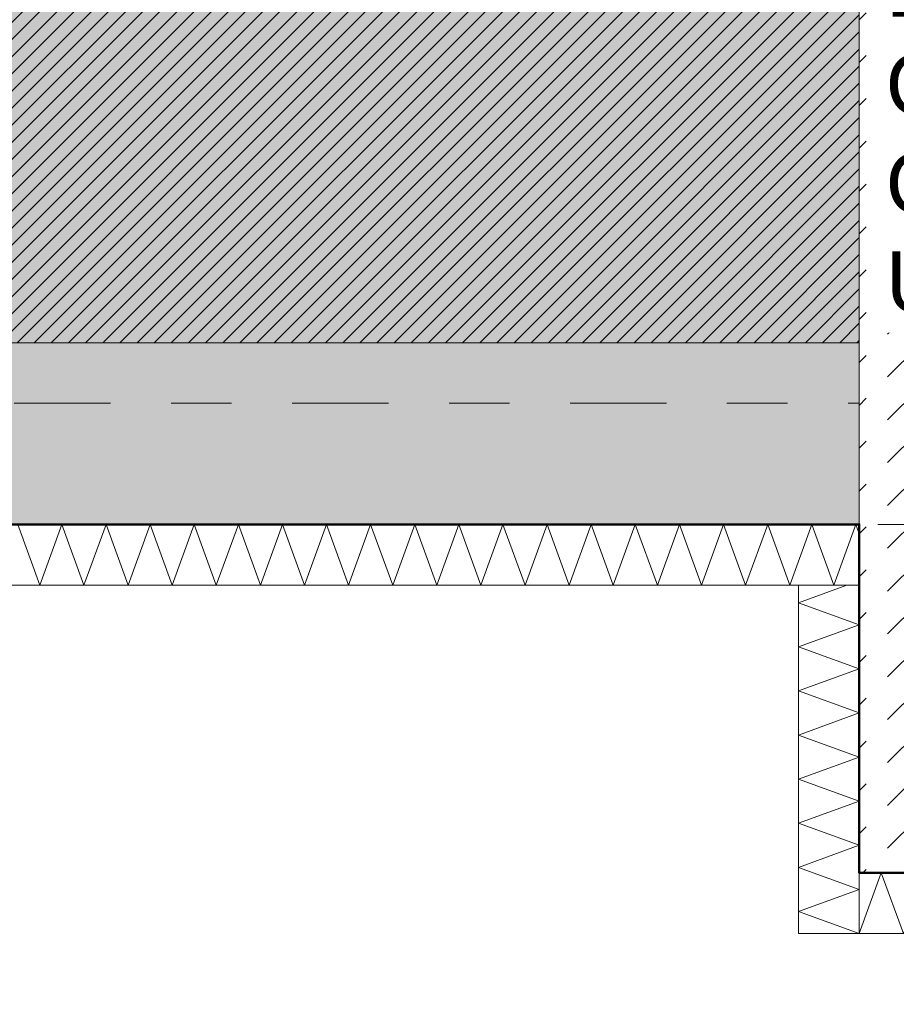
# Model space of a CAD drawing. Header units: metres. Extents: x -273 to 6, y -183 to 13.
# Tile 326 of 379: x -2.58 to -1.13, y -40.44 to -38.81. Entities that reach past the tile are written whole.
import ezdxf

# ---------------------------------------------------------------- set-up
doc = ezdxf.new("R2010")
doc.units = ezdxf.units.M
doc.header["$LTSCALE"] = 0.05
doc.header["$PDMODE"] = 1
doc.header["$PDSIZE"] = -2
doc.linetypes.add('ISO-02 Strichlinie', pattern=[3.81, 3.048, -0.762])
doc.linetypes.add('Linienart-53', pattern=[5.291531, 3.175, -1.058062, 0.352704, -0.705764])
doc.layers.get('0').update_dxf_attribs({"lineweight": 25})
for name, color, linetype, lineweight, true_color in [('00 -Bauelemente -Beton unbewehrt', 7, 'Continuous', 9, 0xf7e06e), ('00 -Bauelemente -Dämmung innen', 7, 'Continuous', 9, 0xff7fe6), ('30 -32 Gründung- 2 Flachgründungen u. Bodenplatten', 7, 'Continuous', 9, 0xff6633), ('30 -32 Gründung-4 Frostschürze', 7, 'Continuous', 9, 0x66aaff), ('70 -72 Beschriftung- 1 Beschriftung allgemein', 7, 'Continuous', 9, 0xff6633), ('70 -76 Bemaßung- 2 Allgemein', 7, 'Continuous', 5, 0x6666cc)]:
    doc.layers.add(name, color=color, linetype=linetype, lineweight=lineweight, true_color=true_color)
for name, color, linetype, lineweight in [('30 -35 Decken- 2 Beläge- Dämmung', 7, 'Continuous', 9), ('70 -71 Achsen- 1 Gebäudeachsen', 7, 'Linienart-53', 18), ('Keine', 7, 'Continuous', 9)]:
    doc.layers.add(name, color=color, linetype=linetype, lineweight=lineweight)
doc.styles.add('Arial', font='arial.ttf')
doc.dimstyles.new('k+k_klein', dxfattribs={"dimtxt": 0.100689, "dimasz": 0.05302, "dimexe": 0.05, "dimexo": 0.15, "dimgap": 0.005, "dimtad": 1, "dimdec": 3, "dimtxsty": 'Arial', "dimblk": 'VW_SLASH-2', "dimblk1": 'VW_SLASH-2', "dimblk2": 'VW_SLASH-2', "dimcen": 0, "dimdle": 0.025, "dimadec": 3, "dimazin": 0, "dimtfac": 0.75, "dimtdec": 3, "dimtix": 1, "dimtmove": 0, "dimatfit": 0, "dimldrblk": 'VW_FILLEDARROW', "dimfxl": 0.1, "dimfxlon": 1, "dimfrac": 2, "dimtolj": 1, "dimarcsym": 0})

# ---------------------------------------------------------------- blocks, each defined once
blk = doc.blocks.new('_Achsen (3D)')
at = {"layer": '70 -71 Achsen- 1 Gebäudeachsen', "transparency": 33554687}
blk.add_line((-179.668, -39.447), (3.826, -39.447), dxfattribs=at)
blk = doc.blocks.new('Gruppe-354')
at = {"color": 255, "linetype": 'Continuous', "lineweight": 5}
blk.add_wipeout([(-7.571, -39.747), (-1.196, -39.747), (-1.196, -39.647), (-7.571, -39.647)], dxfattribs=at).dxf.layer = '00 -Bauelemente -Dämmung innen'
blk = doc.blocks.new('Gruppe-355')
at = {"layer": '00 -Bauelemente -Dämmung innen', "color": 7, "transparency": 33554687, "flags": 128}
blk.add_lwpolyline([(-2.5846, -39.647), (-2.5482, -39.747), (-2.5118, -39.647), (-2.4754, -39.747), (-2.439, -39.647), (-2.4026, -39.747), (-2.3662, -39.647), (-2.3298, -39.747), (-2.2934, -39.647), (-2.257, -39.747), (-2.2206, -39.647), (-2.1842, -39.747), (-2.1478, -39.647), (-2.1114, -39.747), (-2.075, -39.647), (-2.0387, -39.747), (-2.0023, -39.647), (-1.9659, -39.747), (-1.9295, -39.647), (-1.8931, -39.747), (-1.8567, -39.647), (-1.8203, -39.747), (-1.7839, -39.647), (-1.7475, -39.747), (-1.7111, -39.647), (-1.6747, -39.747), (-1.6383, -39.647), (-1.6019, -39.747), (-1.5655, -39.647), (-1.5291, -39.747), (-1.4927, -39.647), (-1.4563, -39.747), (-1.4199, -39.647), (-1.3835, -39.747), (-1.3471, -39.647), (-1.3107, -39.747), (-1.2743, -39.647), (-1.2379, -39.747), (-1.2015, -39.647), (-1.196, -39.6622)], dxfattribs=at)
blk = doc.blocks.new('Gruppe-357')
at = {"layer": '00 -Bauelemente -Dämmung innen', "color": 7, "linetype": 'Continuous', "lineweight": 9, "transparency": 33554687}
blk.add_line((-1.196, -39.747), (-1.196, -39.647), dxfattribs=at)
blk = doc.blocks.new('Gruppe-358')
at = {"color": 7, "transparency": 33554687}
blk.add_blockref('Gruppe-357', (0, 0), dxfattribs=at)
blk = doc.blocks.new('Gruppe-359')
at = {"layer": '00 -Bauelemente -Dämmung innen', "color": 7, "linetype": 'Continuous', "lineweight": 9, "transparency": 33554687}
blk.add_line((-1.196, -39.647), (-7.571, -39.647), dxfattribs=at)
blk = doc.blocks.new('Gruppe-360')
at = {"layer": '00 -Bauelemente -Dämmung innen', "color": 7, "linetype": 'Continuous', "lineweight": 9, "transparency": 33554687}
blk.add_line((-7.571, -39.747), (-1.196, -39.747), dxfattribs=at)
blk = doc.blocks.new('Gruppe-361')
at = {"color": 7, "transparency": 33554687}
for name in ['Gruppe-359', 'Gruppe-360']:
    blk.add_blockref(name, (0, 0), dxfattribs=at)
blk = doc.blocks.new('Gruppe-362')
at = {"layer": '00 -Bauelemente -Dämmung innen', "color": 7}
blk.add_blockref('Gruppe-354', (0, 0), dxfattribs=at)
at = {"color": 7, "transparency": 33554687}
for name in ['Gruppe-358', 'Gruppe-361']:
    blk.add_blockref(name, (0, 0), dxfattribs=at)
at = {"layer": '00 -Bauelemente -Dämmung innen', "color": 7, "transparency": 33554687}
blk.add_blockref('Gruppe-355', (0, 0), dxfattribs=at)
blk = doc.blocks.new('Gruppe-363')
at = {"layer": '00 -Bauelemente -Dämmung innen', "color": 7, "transparency": 33554687}
blk.add_blockref('Gruppe-362', (0, 0), dxfattribs=at)
at = {"layer": '00 -Bauelemente -Dämmung innen', "color": 0, "flags": 1}
for tag in ['prm0_value', 'prm1_value', 'prm2_value', 'prm3_value', 'prm4_value', 'prm5_value', 'prm6_value', 'IFC_UUID', 'instanceID', 'prm0_name', 'prm0_type', 'prm1_name', 'prm1_type', 'prm2_name', 'prm2_type', 'prm3_name', 'prm3_type', 'prm4_name', 'prm4_type', 'prm5_name', 'prm5_type', 'prm6_name', 'prm6_type']:
    blk.add_attdef(tag, (-7.571, -39.747), '', height=0.00018, dxfattribs=at)
blk = doc.blocks.new('Gruppe-1324')
at = {"color": 255, "linetype": 'Continuous', "lineweight": 5}
blk.add_wipeout([(-1.196, -40.322), (0.454, -40.322), (0.454, -40.222), (-1.196, -40.222)], dxfattribs=at).dxf.layer = '00 -Bauelemente -Dämmung innen'
blk = doc.blocks.new('Gruppe-1325')
at = {"layer": '00 -Bauelemente -Dämmung innen', "color": 7, "transparency": 33554687, "flags": 128}
blk.add_lwpolyline([(-1.196, -40.322), (-1.1596, -40.222), (-1.1232, -40.322), (-1.0868, -40.222), (-1.0504, -40.322), (-1.014, -40.222), (-0.9776, -40.322), (-0.9412, -40.222), (-0.9048, -40.322), (-0.8684, -40.222), (-0.832, -40.322), (-0.7956, -40.222), (-0.7592, -40.322), (-0.7228, -40.222), (-0.6864, -40.322), (-0.65, -40.222), (-0.6136, -40.322), (-0.5773, -40.222), (-0.5409, -40.322), (-0.5045, -40.222), (-0.4681, -40.322), (-0.4317, -40.222), (-0.3953, -40.322), (-0.3589, -40.222), (-0.3225, -40.322), (-0.2861, -40.222), (-0.2497, -40.322), (-0.2133, -40.222), (-0.1769, -40.322), (-0.1405, -40.222), (-0.1041, -40.322), (-0.0677, -40.222), (-0.0313, -40.322), (0.0051, -40.222), (0.0415, -40.322), (0.0779, -40.222), (0.1143, -40.322), (0.1507, -40.222), (0.1871, -40.322), (0.2235, -40.222), (0.2599, -40.322), (0.2963, -40.222), (0.3327, -40.322), (0.3691, -40.222), (0.4055, -40.322), (0.4419, -40.222), (0.454, -40.2554)], dxfattribs=at)
blk = doc.blocks.new('Gruppe-1326')
at = {"layer": '00 -Bauelemente -Dämmung innen', "color": 7, "linetype": 'Continuous', "lineweight": 9, "transparency": 33554687}
blk.add_line((-1.196, -40.222), (-1.196, -40.322), dxfattribs=at)
blk = doc.blocks.new('Gruppe-1327')
at = {"layer": '00 -Bauelemente -Dämmung innen', "color": 7, "linetype": 'Continuous', "lineweight": 9, "transparency": 33554687}
blk.add_line((0.454, -40.322), (0.454, -40.222), dxfattribs=at)
blk = doc.blocks.new('Gruppe-1328')
at = {"color": 7, "transparency": 33554687}
for name in ['Gruppe-1326', 'Gruppe-1327']:
    blk.add_blockref(name, (0, 0), dxfattribs=at)
blk = doc.blocks.new('Gruppe-1329')
at = {"layer": '00 -Bauelemente -Dämmung innen', "color": 7, "linetype": 'Continuous', "lineweight": 9, "transparency": 33554687}
blk.add_line((0.454, -40.222), (-1.196, -40.222), dxfattribs=at)
blk = doc.blocks.new('Gruppe-1330')
at = {"layer": '00 -Bauelemente -Dämmung innen', "color": 7, "linetype": 'Continuous', "lineweight": 9, "transparency": 33554687}
blk.add_line((-1.196, -40.322), (0.454, -40.322), dxfattribs=at)
blk = doc.blocks.new('Gruppe-1331')
at = {"color": 7, "transparency": 33554687}
for name in ['Gruppe-1329', 'Gruppe-1330']:
    blk.add_blockref(name, (0, 0), dxfattribs=at)
blk = doc.blocks.new('Gruppe-1332')
at = {"layer": '00 -Bauelemente -Dämmung innen', "color": 7}
blk.add_blockref('Gruppe-1324', (0, 0), dxfattribs=at)
at = {"color": 7, "transparency": 33554687}
for name in ['Gruppe-1328', 'Gruppe-1331']:
    blk.add_blockref(name, (0, 0), dxfattribs=at)
at = {"layer": '00 -Bauelemente -Dämmung innen', "color": 7, "transparency": 33554687}
blk.add_blockref('Gruppe-1325', (0, 0), dxfattribs=at)
blk = doc.blocks.new('Gruppe-1333')
at = {"layer": '00 -Bauelemente -Dämmung innen', "color": 7, "transparency": 33554687}
blk.add_blockref('Gruppe-1332', (0, 0), dxfattribs=at)
at = {"layer": '00 -Bauelemente -Dämmung innen', "color": 0, "flags": 1}
for tag in ['prm0_value', 'prm1_value', 'prm2_value', 'prm3_value', 'prm4_value', 'prm5_value', 'prm6_value', 'IFC_UUID', 'instanceID', 'prm0_name', 'prm0_type', 'prm1_name', 'prm1_type', 'prm2_name', 'prm2_type', 'prm3_name', 'prm3_type', 'prm4_name', 'prm4_type', 'prm5_name', 'prm5_type', 'prm6_name', 'prm6_type']:
    blk.add_attdef(tag, (-1.196, -40.322), '', height=0.00018, dxfattribs=at)
blk = doc.blocks.new('Gruppe-1334')
at = {"color": 255, "linetype": 'Continuous', "lineweight": 5}
blk.add_wipeout([(-1.196, -40.322), (-1.196, -39.747), (-1.296, -39.747), (-1.296, -40.322)], dxfattribs=at).dxf.layer = '00 -Bauelemente -Dämmung innen'
blk = doc.blocks.new('Gruppe-1335')
at = {"layer": '00 -Bauelemente -Dämmung innen', "color": 7, "transparency": 33554687, "flags": 128}
blk.add_lwpolyline([(-1.196, -40.322), (-1.296, -40.2856), (-1.196, -40.2492), (-1.296, -40.2129), (-1.196, -40.1765), (-1.296, -40.1401), (-1.196, -40.1037), (-1.296, -40.0673), (-1.196, -40.0309), (-1.296, -39.9945), (-1.196, -39.9581), (-1.296, -39.9217), (-1.196, -39.8853), (-1.296, -39.8489), (-1.196, -39.8125), (-1.296, -39.7761), (-1.2162, -39.747)], dxfattribs=at)
blk = doc.blocks.new('Gruppe-1336')
at = {"layer": '00 -Bauelemente -Dämmung innen', "color": 7, "linetype": 'Continuous', "lineweight": 9, "transparency": 33554687}
blk.add_line((-1.296, -40.322), (-1.196, -40.322), dxfattribs=at)
blk = doc.blocks.new('Gruppe-1337')
at = {"layer": '00 -Bauelemente -Dämmung innen', "color": 7, "linetype": 'Continuous', "lineweight": 9, "transparency": 33554687}
blk.add_line((-1.196, -39.747), (-1.296, -39.747), dxfattribs=at)
blk = doc.blocks.new('Gruppe-1338')
at = {"color": 7, "transparency": 33554687}
for name in ['Gruppe-1337', 'Gruppe-1336']:
    blk.add_blockref(name, (0, 0), dxfattribs=at)
blk = doc.blocks.new('Gruppe-1339')
at = {"layer": '00 -Bauelemente -Dämmung innen', "color": 7, "linetype": 'Continuous', "lineweight": 9, "transparency": 33554687}
blk.add_line((-1.296, -39.747), (-1.296, -40.322), dxfattribs=at)
blk = doc.blocks.new('Gruppe-1340')
at = {"layer": '00 -Bauelemente -Dämmung innen', "color": 7, "linetype": 'Continuous', "lineweight": 9, "transparency": 33554687}
blk.add_line((-1.196, -40.322), (-1.196, -39.747), dxfattribs=at)
blk = doc.blocks.new('Gruppe-1341')
at = {"color": 7, "transparency": 33554687}
for name in ['Gruppe-1339', 'Gruppe-1340']:
    blk.add_blockref(name, (0, 0), dxfattribs=at)
blk = doc.blocks.new('Gruppe-1342')
at = {"layer": '00 -Bauelemente -Dämmung innen', "color": 7}
blk.add_blockref('Gruppe-1334', (0, 0), dxfattribs=at)
at = {"color": 7, "transparency": 33554687}
for name in ['Gruppe-1338', 'Gruppe-1341']:
    blk.add_blockref(name, (0, 0), dxfattribs=at)
at = {"layer": '00 -Bauelemente -Dämmung innen', "color": 7, "transparency": 33554687}
blk.add_blockref('Gruppe-1335', (0, 0), dxfattribs=at)
blk = doc.blocks.new('Gruppe-1343')
at = {"layer": '00 -Bauelemente -Dämmung innen', "color": 7, "transparency": 33554687}
blk.add_blockref('Gruppe-1342', (0, 0), dxfattribs=at)
at = {"layer": '00 -Bauelemente -Dämmung innen', "color": 0, "flags": 1}
for tag in ['prm0_value', 'prm1_value', 'prm2_value', 'prm3_value', 'prm4_value', 'prm5_value', 'prm6_value', 'IFC_UUID', 'instanceID', 'prm0_name', 'prm0_type', 'prm1_name', 'prm1_type', 'prm2_name', 'prm2_type', 'prm3_name', 'prm3_type', 'prm4_name', 'prm4_type', 'prm5_name', 'prm5_type', 'prm6_name', 'prm6_type']:
    blk.add_attdef(tag, (-1.296, -40.322), '', height=0.00018, dxfattribs=at)
blk = doc.blocks.new('Gruppe-2386')
at = {"layer": '30 -32 Gründung- 2 Flachgründungen u. Bodenplatten', "flags": 128}
blk.add_lwpolyline([(-1.196, -38.672), (0.354, -38.672), (0.354, -40.222), (-1.196, -40.222)], close=True, dxfattribs=at)
at = {"color": 255}
blk.add_wipeout([(-1.1521, -38.8434), (-0.2238, -38.8434), (-0.2238, -38.6811), (-1.1521, -38.6811)], dxfattribs=at).dxf.layer = '70 -72 Beschriftung- 1 Beschriftung allgemein'
at = {"layer": '70 -72 Beschriftung- 1 Beschriftung allgemein', "insert": (-1.1521, -38.7081), "char_height": 0.100689, "attachment_point": 1, "line_spacing_factor": 0.970891, "style": 'Arial'}
blk.add_mtext('EF 1,55/1,55m', dxfattribs=at)
at = {"color": 255}
blk.add_wipeout([(-1.1521, -39.3302), (0.1332, -39.3302), (0.1332, -38.8434), (-1.1521, -38.8434)], dxfattribs=at).dxf.layer = '70 -72 Beschriftung- 1 Beschriftung allgemein'
at = {"layer": '70 -72 Beschriftung- 1 Beschriftung allgemein', "insert": (-1.1521, -38.8704), "char_height": 0.100689, "attachment_point": 1, "line_spacing_factor": 0.970891, "style": 'Arial'}
blk.add_mtext('OK innen=-0,205m\\POK außen=-0,455m \\PUK=-1,455m', dxfattribs=at)
blk = doc.blocks.new('_FU_2D LP5 (2D)')
at = {"color": 255}
blk.add_wipeout([(-1.19599996, -38.67204198), (0.35400004, -38.67204198), (0.35400004, -40.22204198), (-1.19599996, -40.22204198)], dxfattribs=at).dxf.layer = '00 -Bauelemente -Beton unbewehrt'
at = {"layer": '00 -Bauelemente -Beton unbewehrt', "linetype": 'Continuous', "lineweight": 9}
h = blk.add_hatch(dxfattribs=at)
h.set_pattern_fill('Unbew_ Beton1 1mm SRF', style=0, pattern_type=2)
h.set_pattern_definition([(45, (0, 0), (0.088388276, 0.01767774), [0.075, -0.05])])
h.paths.add_polyline_path([(-1.19599996, -38.67204198), (0.35400004, -38.67204198), (0.35400004, -40.22204198), (-1.19599996, -40.22204198)])
at = {"layer": '30 -35 Decken- 2 Beläge- Dämmung', "linetype": 'Continuous', "lineweight": 18, "true_color": 0xd9d9d9}
h = blk.add_hatch(dxfattribs=at)
h.set_pattern_fill('Schraffur grau', color=254, style=0, pattern_type=2)
h.set_pattern_definition([(45, (-26.550902, -25.439444), (0.014142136, -0.014142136), [])])
h.paths.add_polyline_path([(-1.67099996, -24.19704198), (-1.67099996, -18.69704198), (-0.52099996, -18.69704198), (-0.52099996, -12.94704198), (-1.67099996, -12.94704198), (-1.67099996, -8.79704198), (-6.57099996, -8.79704198), (-6.57099996, -13.79704198), (-5.52099996, -13.79704198), (-5.52099996, -34.34704198), (-20.07099996, -34.34704198), (-20.07099996, -29.09704198), (-23.17099996, -29.09704198), (-23.17099996, -33.19704198), (-24.32099996, -33.19704198), (-24.32099996, -35.17704198), (-25.07099996, -35.17704198), (-25.07099996, -38.34704198), (-24.07099996, -38.34704198), (-24.07099996, -39.34704198), (-18.02099996, -39.34704198), (-18.02099996, -38.34704198), (-15.82099996, -38.34704198), (-15.82099996, -39.34704198), (-9.77099996, -39.34704198), (-9.77099996, -38.34704198), (-7.57099996, -38.34704198), (-7.57099996, -39.34704198), (-1.19599996, -39.34704198), (-1.19599996, -38.67204198), (-0.52099996, -38.67204198), (-0.52099996, -32.29704198), (-1.52099996, -32.29704198), (-1.52099996, -30.09704198), (-0.52099996, -30.09704198), (-0.52099996, -24.19704198)])
at = {"layer": 'Keine', "linetype": 'Continuous', "lineweight": 0, "transparency": 33554511}
h = blk.add_hatch(color=43, dxfattribs=at)
h.paths.add_polyline_path([(-49.17099996, -34.09704198), (-26.02099996, -34.09704198), (-26.02099996, -33.19704198), (-27.17099996, -33.19704198), (-27.17099996, -29.19704198), (-23.17099996, -29.19704198), (-23.17099996, -33.19704198), (-24.32099996, -33.19704198), (-24.32099996, -35.17704198), (-25.07099996, -35.17704198), (-25.07099996, -38.34704198), (-24.07099996, -38.34704198), (-24.07099996, -39.34704198), (-18.02099996, -39.34704198), (-18.02099996, -38.34704198), (-15.82099996, -38.34704198), (-15.82099996, -39.34704198), (-9.77099996, -39.34704198), (-9.77099996, -38.34704198), (-7.57099996, -38.34704198), (-7.57099996, -39.34704198), (-1.19599996, -39.34704198), (-1.19599996, -38.67204198), (-0.52099996, -38.67204198), (-0.52099996, -32.29704198), (-1.52099996, -32.29704198), (-1.52099996, -30.09704198), (-0.52099996, -30.09704198), (-0.52099996, -24.19704198), (-1.67099996, -24.19704198), (-1.67099996, -18.69704198), (-0.52099996, -18.69704198), (-0.52099996, -12.94704198), (-1.67099996, -12.94704198), (-1.67099996, -8.79704198), (-6.57099996, -8.79704198), (-6.57099996, -14.59704198), (-10.77099996, -14.59704198), (-10.77099996, -8.79704198), (-14.72099996, -8.79704198), (-14.72099996, -14.24704198), (-19.12099996, -14.24704198), (-19.12099996, -8.79704198), (-24.42099996, -8.79704198), (-24.42099996, -9.44704198), (-29.02099996, -9.44704198), (-29.02099996, -8.89704198), (-49.72099996, -8.89704198), (-49.72099996, -10.69704198), (-48.84599996, -10.69704198), (-48.84599996, -12.69704198), (-49.84599996, -12.69704198), (-49.84599996, -18.94704198), (-48.84599996, -18.94704198), (-48.84599996, -20.94704198), (-49.17099996, -20.94704198)])
h.paths.add_polyline_path([(-23.67099996, -25.19704198), (-26.67099996, -25.19704198), (-26.67099996, -17.66704198), (-23.14099996, -17.66704198), (-23.14099996, -20.69704198), (-23.67099996, -20.69704198)])
h.paths.add_polyline_path([(-24.07099996, -12.79704198), (-26.27099996, -12.79704198), (-26.27099996, -10.59704198), (-24.07099996, -10.59704198)])
h.paths.add_polyline_path([(-39.67099996, -13.69704198), (-43.67099996, -13.69704198), (-43.67099996, -9.69704198), (-39.67099996, -9.69704198)])
h.paths.add_polyline_path([(-31.22099996, -25.49704198), (-35.62099996, -25.49704198), (-35.62099996, -17.39704198), (-31.22099996, -17.39704198)])
h.paths.add_polyline_path([(-6.97099996, -32.89704198), (-10.37099996, -32.89704198), (-10.37099996, -29.49704198), (-6.97099996, -29.49704198)])
h.paths.add_polyline_path([(-15.42099996, -25.19704198), (-18.42099996, -25.19704198), (-18.42099996, -17.69704198), (-15.42099996, -17.69704198)])
h.paths.add_polyline_path([(-31.42099996, -33.19704198), (-35.42099996, -33.19704198), (-35.42099996, -29.19704198), (-31.42099996, -29.19704198)])
h.paths.add_polyline_path([(-43.67099996, -29.19704198), (-39.67099996, -29.19704198), (-39.67099996, -33.19704198), (-43.67099996, -33.19704198)])
h.paths.add_polyline_path([(-10.87099996, -17.39704198), (-6.47099996, -17.39704198), (-6.47099996, -25.49704198), (-10.87099996, -25.49704198)])
h.paths.add_polyline_path([(-18.42099996, -29.69704198), (-15.42099996, -29.69704198), (-15.42099996, -32.69704198), (-18.42099996, -32.69704198)])
h.paths.add_polyline_path([(-43.87099996, -17.39704198), (-39.47099996, -17.39704198), (-39.47099996, -25.49704198), (-43.87099996, -25.49704198)])
h.paths.add_polyline_path([(-35.42099996, -9.69704198), (-31.42099996, -9.69704198), (-31.42099996, -13.69704198), (-35.42099996, -13.69704198)])
h.paths.add_polyline_path([(-24.17099996, -13.33704198), (-24.17099996, -13.79704198), (-21.77099996, -13.79704198), (-21.77099996, -17.19704198), (-24.17099996, -17.19704198), (-24.17099996, -14.83704198), (-26.00599996, -14.83704198), (-26.00599996, -13.33704198)])
at = {"layer": '00 -Bauelemente -Beton unbewehrt', "flags": 128}
blk.add_lwpolyline([(-1.19599996, -38.67204198), (0.35400004, -38.67204198), (0.35400004, -40.22204198), (-1.19599996, -40.22204198)], close=True, dxfattribs=at)
at = {"layer": '30 -35 Decken- 2 Beläge- Dämmung', "flags": 128}
blk.add_lwpolyline([(-15.82099996, -39.34704198), (-9.77099996, -39.34704198), (-9.77099996, -38.34704198), (-7.57099996, -38.34704198), (-7.57099996, -39.34704198), (-1.19599996, -39.34704198), (-1.19599996, -38.67204198), (-0.52099996, -38.67204198), (-0.52099996, -32.29704198), (-1.52099996, -32.29704198), (-1.52099996, -30.09704198), (-0.52099996, -30.09704198), (-0.52099996, -24.19704198)], dxfattribs=at)
at = {"layer": 'Keine', "flags": 128}
blk.add_lwpolyline([(-15.82099996, -39.34704198), (-9.77099996, -39.34704198), (-9.77099996, -38.34704198), (-7.57099996, -38.34704198), (-7.57099996, -39.34704198), (-1.19599996, -39.34704198), (-1.19599996, -38.67204198), (-0.52099996, -38.67204198), (-0.52099996, -32.29704198), (-1.52099996, -32.29704198), (-1.52099996, -30.09704198), (-0.52099996, -30.09704198), (-0.52099996, -24.19704198)], dxfattribs=at)
at = {"layer": '00 -Bauelemente -Dämmung innen', "color": 7}
for name in ['Gruppe-363', 'Gruppe-1333']:
    blk.add_blockref(name, (0, 0), dxfattribs=at)
at = {"layer": '30 -32 Gründung-4 Frostschürze', "linetype": 'Continuous', "lineweight": 0, "transparency": 33554534}
blk.add_hatch(color=161, dxfattribs=at).paths.add_polyline_path([(-1.19599996, -39.64704198), (-7.57099996, -39.64704198), (-7.57099996, -39.34704198), (-1.19599996, -39.34704198)])
at = {"layer": '30 -32 Gründung- 2 Flachgründungen u. Bodenplatten', "linetype": 'ISO-02 Strichlinie', "flags": 128}
blk.add_lwpolyline([(-0.22099996, -38.67204198), (-0.22099996, -39.64704198), (-1.19599996, -39.64704198)], dxfattribs=at)
at = {"layer": '30 -32 Gründung-4 Frostschürze', "flags": 128}
blk.add_lwpolyline([(-1.19599996, -39.64704198), (-7.57099996, -39.64704198), (-7.57099996, -39.34704198), (-1.19599996, -39.34704198)], close=True, dxfattribs=at)
at = {"layer": '00 -Bauelemente -Dämmung innen', "color": 7}
blk.add_blockref('Gruppe-1343', (0, 0), dxfattribs=at)
at = {"layer": '30 -32 Gründung- 2 Flachgründungen u. Bodenplatten', "color": 7}
blk.add_blockref('Gruppe-2386', (0, 0), dxfattribs=at)
at = {"layer": '70 -72 Beschriftung- 1 Beschriftung allgemein', "color": 103, "lineweight": 50, "true_color": 0x66cc7f, "flags": 128}
blk.add_lwpolyline([(-15.82099996, -39.64704198), (-9.77099996, -39.64704198), (-9.77099996, -40.54704198), (-7.57099996, -40.54704198), (-7.57099996, -39.64704198), (-1.19599996, -39.64704198), (-1.19599996, -40.22204198), (0.35400004, -40.22204198), (0.35400004, -38.67204198), (-0.22099996, -38.67204198), (-0.22099996, -32.29704198), (0.67900004, -32.29704198), (0.67900004, -30.09704198), (-0.22099996, -30.09704198), (-0.22099996, -24.19704198)], dxfattribs=at)
blk = doc.blocks.new('VW_SLASH-2')
at = {"color": 0, "linetype": 'ByBlock', "lineweight": -2, "transparency": 16777216}
blk.add_line((0.472, 0), (-1, 0), dxfattribs=at)
at = {"color": 0, "lineweight": 5, "transparency": 16777216, "flags": 128}
blk.add_lwpolyline([(0.5, 0.5), (-0.5, -0.5)], dxfattribs=at)
blk = doc.blocks.new('*D2879')
at = {"layer": '70 -76 Bemaßung- 2 Allgemein', "color": 0, "lineweight": -2}
for p, q in [((2.326, -8.497), (2.476, -8.497)), ((2.426, -39.394), (2.426, -8.5501)), ((2.326, -39.447), (2.476, -39.447))]:
    blk.add_line(p, q, dxfattribs=at)
at = {"layer": 'Defpoints', "color": 0}
for p in [(-1.671, -8.497), (2.426, -8.497), (-1.196, -39.447)]:
    blk.add_point(p, dxfattribs=at)
at = {"layer": '70 -76 Bemaßung- 2 Allgemein', "color": 0, "lineweight": -2, "xscale": 0.05302001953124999, "yscale": 0.05302001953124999, "zscale": 0.05302001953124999}
for p, rotation in [((2.426, -8.497), 90.00000000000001), ((2.426, -39.447), 270)]:
    blk.add_blockref('VW_SLASH-2', p, dxfattribs=dict(at, rotation=rotation))
at = {"layer": '70 -76 Bemaßung- 2 Allgemein', "color": 0, "insert": (2.3605, -23.972), "char_height": 0.10069, "attachment_point": 5, "rotation": 90, "style": 'Arial'}
blk.add_mtext('\\A1;30,95', dxfattribs=at)
blk = doc.blocks.new('VW_FILLEDARROW')
at = {"linetype": 'Continuous', "lineweight": 0, "transparency": 16777216}
blk.add_hatch(color=0, dxfattribs=at).paths.add_polyline_path([(-2.829, 0.758), (0, 0), (-2.829, -0.758)])
at = {"color": 0, "lineweight": 5, "transparency": 16777216, "flags": 128}
blk.add_lwpolyline([(-2.829, 0.758), (0, 0), (-2.829, -0.758)], close=True, dxfattribs=at)
blk = doc.blocks.new('*D2880')
at = {"layer": '70 -76 Bemaßung- 2 Allgemein', "color": 0, "lineweight": -2}
for p, q in [((2.326, -39.447), (2.476, -39.447)), ((2.426, -39.594), (2.426, -39.5001)), ((2.326, -39.647), (2.476, -39.647))]:
    blk.add_line(p, q, dxfattribs=at)
at = {"layer": 'Defpoints', "color": 0}
for p in [(-1.196, -39.447), (2.426, -39.447), (-1.196, -39.647)]:
    blk.add_point(p, dxfattribs=at)
at = {"layer": '70 -76 Bemaßung- 2 Allgemein', "color": 0, "lineweight": -2, "xscale": 0.05302001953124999, "yscale": 0.05302001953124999, "zscale": 0.05302001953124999}
for p, rotation in [((2.426, -39.447), 90), ((2.426, -39.647), 270)]:
    blk.add_blockref('VW_SLASH-2', p, dxfattribs=dict(at, rotation=rotation))
at = {"layer": '70 -76 Bemaßung- 2 Allgemein', "color": 0, "insert": (2.3646, -39.547), "char_height": 0.10069, "attachment_point": 5, "rotation": 90, "style": 'Arial'}
blk.add_mtext('\\A1;20', dxfattribs=at)
blk = doc.blocks.new('*D2939')
at = {"layer": '70 -76 Bemaßung- 2 Allgemein', "color": 0, "lineweight": -2}
for p, q in [((-7.571, -44.172), (-7.571, -44.322)), ((-1.196, -44.172), (-1.196, -44.322)), ((-1.249, -44.272), (-7.518, -44.272))]:
    blk.add_line(p, q, dxfattribs=at)
at = {"layer": 'Defpoints', "color": 0}
for p in [(-7.571, -39.647), (-1.196, -39.647), (-7.571, -44.272)]:
    blk.add_point(p, dxfattribs=at)
at = {"layer": '70 -76 Bemaßung- 2 Allgemein', "color": 0, "lineweight": -2, "xscale": 0.05302001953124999, "yscale": 0.05302001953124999, "zscale": 0.05302001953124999, "rotation": 180}
blk.add_blockref('VW_SLASH-2', (-7.571, -44.272), dxfattribs=at)
at = {"layer": '70 -76 Bemaßung- 2 Allgemein', "color": 0, "lineweight": -2, "xscale": 0.05302001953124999, "yscale": 0.05302001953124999, "zscale": 0.05302001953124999}
blk.add_blockref('VW_SLASH-2', (-1.196, -44.272), dxfattribs=at)
at = {"layer": '70 -76 Bemaßung- 2 Allgemein', "color": 0, "insert": (-4.3835, -44.1898), "char_height": 0.100689, "attachment_point": 5, "style": 'Arial'}
blk.add_mtext('\\A1;6,37\\S5^ ;', dxfattribs=at)
blk = doc.blocks.new('*D2940')
at = {"layer": '70 -76 Bemaßung- 2 Allgemein', "color": 0, "lineweight": -2}
for p, q in [((-1.196, -44.172), (-1.196, -44.322)), ((-0.521, -44.172), (-0.521, -44.322)), ((-0.574, -44.272), (-1.143, -44.272))]:
    blk.add_line(p, q, dxfattribs=at)
at = {"layer": 'Defpoints', "color": 0}
for p in [(-0.521, -38.672), (-1.196, -39.647), (-1.196, -44.272)]:
    blk.add_point(p, dxfattribs=at)
at = {"layer": '70 -76 Bemaßung- 2 Allgemein', "color": 0, "lineweight": -2, "xscale": 0.05302001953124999, "yscale": 0.05302001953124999, "zscale": 0.05302001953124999, "rotation": 180}
blk.add_blockref('VW_SLASH-2', (-1.196, -44.272), dxfattribs=at)
at = {"layer": '70 -76 Bemaßung- 2 Allgemein', "color": 0, "lineweight": -2, "xscale": 0.05302001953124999, "yscale": 0.05302001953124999, "zscale": 0.05302001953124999}
blk.add_blockref('VW_SLASH-2', (-0.521, -44.272), dxfattribs=at)
at = {"layer": '70 -76 Bemaßung- 2 Allgemein', "color": 0, "insert": (-0.8585, -44.1989), "char_height": 0.100689, "attachment_point": 5, "style": 'Arial'}
blk.add_mtext('\\A1;67\\S5^ ;', dxfattribs=at)
blk = doc.blocks.new('*D2956')
at = {"layer": '70 -76 Bemaßung- 2 Allgemein', "color": 0, "lineweight": -2}
for p, q in [((1.826, -38.672), (1.976, -38.672)), ((1.926, -39.294), (1.926, -38.7251)), ((1.826, -39.347), (1.976, -39.347))]:
    blk.add_line(p, q, dxfattribs=at)
at = {"layer": 'Defpoints', "color": 0}
for p in [(-0.221, -38.672), (1.926, -38.672), (-1.196, -39.347)]:
    blk.add_point(p, dxfattribs=at)
at = {"layer": '70 -76 Bemaßung- 2 Allgemein', "color": 0, "lineweight": -2, "xscale": 0.05302001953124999, "yscale": 0.05302001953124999, "zscale": 0.05302001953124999}
for p, rotation in [((1.926, -38.672), 90), ((1.926, -39.347), 270)]:
    blk.add_blockref('VW_SLASH-2', p, dxfattribs=dict(at, rotation=rotation))
at = {"layer": '70 -76 Bemaßung- 2 Allgemein', "color": 0, "insert": (1.8529, -39.0095), "char_height": 0.100689, "attachment_point": 5, "rotation": 90, "style": 'Arial'}
blk.add_mtext('\\A1;67\\S5^ ;', dxfattribs=at)
blk = doc.blocks.new('*D2957')
at = {"layer": '70 -76 Bemaßung- 2 Allgemein', "color": 0, "lineweight": -2}
for p, q in [((1.926, -39.294), (1.926, -39.241)), ((1.826, -39.347), (1.976, -39.347)), ((1.926, -39.447), (1.926, -39.347)), ((1.826, -39.447), (1.976, -39.447)), ((1.926, -39.5001), (1.926, -39.5531))]:
    blk.add_line(p, q, dxfattribs=at)
at = {"layer": 'Defpoints', "color": 0}
for p in [(-1.196, -39.347), (1.926, -39.347), (-1.196, -39.447)]:
    blk.add_point(p, dxfattribs=at)
at = {"layer": '70 -76 Bemaßung- 2 Allgemein', "color": 0, "lineweight": -2, "xscale": 0.05302001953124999, "yscale": 0.05302001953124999, "zscale": 0.05302001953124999}
for p, rotation in [((1.926, -39.347), 270), ((1.926, -39.447), 90)]:
    blk.add_blockref('VW_SLASH-2', p, dxfattribs=dict(at, rotation=rotation))
at = {"layer": '70 -76 Bemaßung- 2 Allgemein', "color": 0, "insert": (1.8384, -39.2672), "char_height": 0.10069, "attachment_point": 5, "rotation": 90, "style": 'Arial'}
blk.add_mtext('\\A1;10', dxfattribs=at)
blk = doc.blocks.new('*D2958')
at = {"layer": '70 -76 Bemaßung- 2 Allgemein', "color": 0, "lineweight": -2}
for p, q in [((1.826, -39.447), (1.976, -39.447)), ((1.926, -39.594), (1.926, -39.5001)), ((1.826, -39.647), (1.976, -39.647))]:
    blk.add_line(p, q, dxfattribs=at)
at = {"layer": 'Defpoints', "color": 0}
for p in [(-1.196, -39.447), (1.926, -39.447), (-1.196, -39.647)]:
    blk.add_point(p, dxfattribs=at)
at = {"layer": '70 -76 Bemaßung- 2 Allgemein', "color": 0, "lineweight": -2, "xscale": 0.05302001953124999, "yscale": 0.05302001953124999, "zscale": 0.05302001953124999}
for p, rotation in [((1.926, -39.447), 90), ((1.926, -39.647), 270)]:
    blk.add_blockref('VW_SLASH-2', p, dxfattribs=dict(at, rotation=rotation))
at = {"layer": '70 -76 Bemaßung- 2 Allgemein', "color": 0, "insert": (1.8696, -39.547), "char_height": 0.10069, "attachment_point": 5, "rotation": 90, "style": 'Arial'}
blk.add_mtext('\\A1;20', dxfattribs=at)
blk = doc.blocks.new('*D3160')
at = {"layer": '70 -76 Bemaßung- 2 Allgemein', "color": 0, "lineweight": -2}
for p, q in [((-7.471, -43.672), (-7.471, -43.822)), ((-1.296, -43.672), (-1.296, -43.822)), ((-1.349, -43.772), (-7.418, -43.772))]:
    blk.add_line(p, q, dxfattribs=at)
at = {"layer": 'Defpoints', "color": 0}
for p in [(-1.296, -40.322), (-7.471, -40.647), (-7.471, -43.772)]:
    blk.add_point(p, dxfattribs=at)
at = {"layer": '70 -76 Bemaßung- 2 Allgemein', "color": 0, "lineweight": -2, "xscale": 0.05302001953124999, "yscale": 0.05302001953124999, "zscale": 0.05302001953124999, "rotation": 180}
blk.add_blockref('VW_SLASH-2', (-7.471, -43.772), dxfattribs=at)
at = {"layer": '70 -76 Bemaßung- 2 Allgemein', "color": 0, "lineweight": -2, "xscale": 0.05302001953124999, "yscale": 0.05302001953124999, "zscale": 0.05302001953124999}
blk.add_blockref('VW_SLASH-2', (-1.296, -43.772), dxfattribs=at)
at = {"layer": '70 -76 Bemaßung- 2 Allgemein', "color": 0, "insert": (-4.3835, -43.6898), "char_height": 0.100689, "attachment_point": 5, "style": 'Arial'}
blk.add_mtext('\\A1;6,17\\S5^ ;', dxfattribs=at)
blk = doc.blocks.new('*D3161')
at = {"layer": '70 -76 Bemaßung- 2 Allgemein', "color": 0, "lineweight": -2}
for p, q in [((-1.296, -43.672), (-1.296, -43.822)), ((-1.196, -43.672), (-1.196, -43.822)), ((-1.349, -43.772), (-1.402, -43.772)), ((-1.196, -43.772), (-1.296, -43.772)), ((-1.143, -43.772), (-1.09, -43.772))]:
    blk.add_line(p, q, dxfattribs=at)
at = {"layer": 'Defpoints', "color": 0}
for p in [(-1.196, -40.222), (-1.296, -40.322), (-1.296, -43.772)]:
    blk.add_point(p, dxfattribs=at)
at = {"layer": '70 -76 Bemaßung- 2 Allgemein', "color": 0, "lineweight": -2, "xscale": 0.05302001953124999, "yscale": 0.05302001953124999, "zscale": 0.05302001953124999}
blk.add_blockref('VW_SLASH-2', (-1.296, -43.772), dxfattribs=at)
at = {"layer": '70 -76 Bemaßung- 2 Allgemein', "color": 0, "lineweight": -2, "xscale": 0.05302001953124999, "yscale": 0.05302001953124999, "zscale": 0.05302001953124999, "rotation": 180}
blk.add_blockref('VW_SLASH-2', (-1.196, -43.772), dxfattribs=at)
at = {"layer": '70 -76 Bemaßung- 2 Allgemein', "color": 0, "insert": (-1.246, -43.9837), "char_height": 0.10069, "attachment_point": 5, "style": 'Arial'}
blk.add_mtext('\\A1;10', dxfattribs=at)
blk = doc.blocks.new('*D3162')
at = {"layer": '70 -76 Bemaßung- 2 Allgemein', "color": 0, "lineweight": -2}
for p, q in [((-1.196, -43.672), (-1.196, -43.822)), ((-0.421, -43.672), (-0.421, -43.822)), ((-0.474, -43.772), (-1.143, -43.772))]:
    blk.add_line(p, q, dxfattribs=at)
at = {"layer": 'Defpoints', "color": 0}
for p in [(-1.196, -40.222), (-0.421, -40.222), (-1.196, -43.772)]:
    blk.add_point(p, dxfattribs=at)
at = {"layer": '70 -76 Bemaßung- 2 Allgemein', "color": 0, "lineweight": -2, "xscale": 0.05302001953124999, "yscale": 0.05302001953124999, "zscale": 0.05302001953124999, "rotation": 180}
blk.add_blockref('VW_SLASH-2', (-1.196, -43.772), dxfattribs=at)
at = {"layer": '70 -76 Bemaßung- 2 Allgemein', "color": 0, "lineweight": -2, "xscale": 0.05302001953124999, "yscale": 0.05302001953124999, "zscale": 0.05302001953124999}
blk.add_blockref('VW_SLASH-2', (-0.421, -43.772), dxfattribs=at)
at = {"layer": '70 -76 Bemaßung- 2 Allgemein', "color": 0, "insert": (-0.8085, -43.6998), "char_height": 0.100689, "attachment_point": 5, "style": 'Arial'}
blk.add_mtext('\\A1;77\\S5^ ;', dxfattribs=at)
blk = doc.blocks.new('Gruppe-2786')
at = {"layer": '70 -76 Bemaßung- 2 Allgemein'}
for base, p1, p2, text, override, picture, middle in [((2.42600004, -8.49704198), (-1.19599996, -39.44704198), (-1.67099996, -8.49704198), '30,95', {"dimtxt": 0.100689, "dimgap": 0.005, "dimdec": 8, "dimpost": '<>', "dimtxsty": 'Arial', "dimtmove": 2}, '*D2879', (2.3605365, -23.97204198)), ((2.42600004, -39.44704198), (-1.19599996, -39.64704198), (-1.19599996, -39.44704198), '20', {"dimtxt": 0.100689, "dimgap": 0.01, "dimdec": 8, "dimpost": '<>', "dimtxsty": 'Arial', "dimtmove": 2}, '*D2880', (2.36459848, -39.54704198))]:
    dim = blk.add_linear_dim(base=base, p1=p1, p2=p2, angle=270, text=text, dimstyle='k+k_klein', override=override, dxfattribs=at)
    dim.commit()
    dim.dimension.update_dxf_attribs({"geometry": picture, "text_midpoint": middle})
blk = doc.blocks.new('Gruppe-2787')
at = {"layer": '70 -76 Bemaßung- 2 Allgemein'}
for base, p1, p2, text, picture, middle in [((-1.19599996, -44.27204198), (-0.52099996, -38.67204198), (-1.19599996, -39.64704198), '67\\S5^ ;', '*D2940', (-0.85849996, -44.19890932)), ((-7.57099996, -44.27204198), (-1.19599996, -39.64704198), (-7.57099996, -39.64704198), '6,37\\S5^ ;', '*D2939', (-4.38349996, -44.18984735))]:
    dim = blk.add_linear_dim(base=base, p1=p1, p2=p2, text=text, dimstyle='k+k_klein', override={"dimtxt": 0.100689, "dimgap": 0.005, "dimdec": 8, "dimpost": '<>', "dimtxsty": 'Arial', "dimtmove": 2}, dxfattribs=at)
    dim.commit()
    dim.dimension.update_dxf_attribs({"geometry": picture, "text_midpoint": middle})
blk = doc.blocks.new('Gruppe-2788')
at = {"layer": '70 -76 Bemaßung- 2 Allgemein'}
for base, p1, p2, text, picture, middle in [((1.92600004, -38.67204198), (-1.19599996, -39.34704198), (-0.22099996, -38.67204198), '67\\S5^ ;', '*D2956', (1.85286738, -39.00954198)), ((1.92600004, -39.44704198), (-1.19599996, -39.64704198), (-1.19599996, -39.44704198), '20', '*D2958', (1.86959848, -39.54704198))]:
    dim = blk.add_linear_dim(base=base, p1=p1, p2=p2, angle=270, text=text, dimstyle='k+k_klein', override={"dimtxt": 0.100689, "dimgap": 0.005, "dimdec": 8, "dimpost": '<>', "dimtxsty": 'Arial', "dimtmove": 2}, dxfattribs=at)
    dim.commit()
    dim.dimension.update_dxf_attribs({"geometry": picture, "text_midpoint": middle})
dim = blk.add_linear_dim(base=(1.92600004, -39.34704198), p1=(-1.19599996, -39.44704198), p2=(-1.19599996, -39.34704198), angle=270, text='10', dimstyle='k+k_klein', override={"dimtxt": 0.100689, "dimgap": 0.006623, "dimdec": 8, "dimpost": '<>', "dimtxsty": 'Arial', "dimtix": 0, "dimtmove": 2}, dxfattribs=at)
dim.commit()
dim.dimension.update_dxf_attribs({"geometry": '*D2957', "text_midpoint": (1.83841476, -39.2671516), "dimtype": 160})
blk = doc.blocks.new('Gruppe-2791')
at = {"layer": '70 -76 Bemaßung- 2 Allgemein'}
for base, p1, p2, text, override, picture, middle in [((-1.29599996, -43.77204198), (-1.19599996, -40.22204198), (-1.29599996, -40.32204198), '10', {"dimtxt": 0.100689, "dimgap": 0.005, "dimdec": 8, "dimpost": '<>', "dimtxsty": 'Arial', "dimtix": 0, "dimtmove": 2}, '*D3161', (-1.24599996, -43.98374666)), ((-1.19599996, -43.77204198), (-0.42099996, -40.22204198), (-1.19599996, -40.22204198), '77\\S5^ ;', {"dimtxt": 0.100689, "dimgap": 0.005, "dimdec": 8, "dimpost": '<>', "dimtxsty": 'Arial', "dimtmove": 2}, '*D3162', (-0.80849996, -43.69976518)), ((-7.47099996, -43.77204198), (-1.29599996, -40.32204198), (-7.47099996, -40.64704198), '6,17\\S5^ ;', {"dimtxt": 0.100689, "dimgap": 0.005, "dimdec": 8, "dimpost": '<>', "dimtxsty": 'Arial', "dimtmove": 2}, '*D3160', (-4.38349996, -43.68984735))]:
    dim = blk.add_linear_dim(base=base, p1=p1, p2=p2, text=text, dimstyle='k+k_klein', override=override, dxfattribs=at)
    dim.commit()
    dim.dimension.update_dxf_attribs({"geometry": picture, "text_midpoint": middle})
blk = doc.blocks.new('_FU_2D Bemaßung_ Beschriftung (3D)')
at = {"layer": '70 -76 Bemaßung- 2 Allgemein'}
for name in ['Gruppe-2786', 'Gruppe-2788', 'Gruppe-2787', 'Gruppe-2791']:
    blk.add_blockref(name, (0, 0), dxfattribs=at)

msp = doc.modelspace()

# ---------------------------------------------------------------- block references
at = {"layer": 'Keine', "color": 1}
msp.add_blockref('_Achsen (3D)', (0, 0), dxfattribs=at)

# ---------------------------------------------------------------- next in the draw order: block references
msp.add_blockref('_FU_2D LP5 (2D)', (0, 0), dxfattribs=at)

# ---------------------------------------------------------------- next in the draw order: block references
msp.add_blockref('_FU_2D Bemaßung_ Beschriftung (3D)', (0, 0), dxfattribs=at)

doc.saveas('drawing.dxf')
